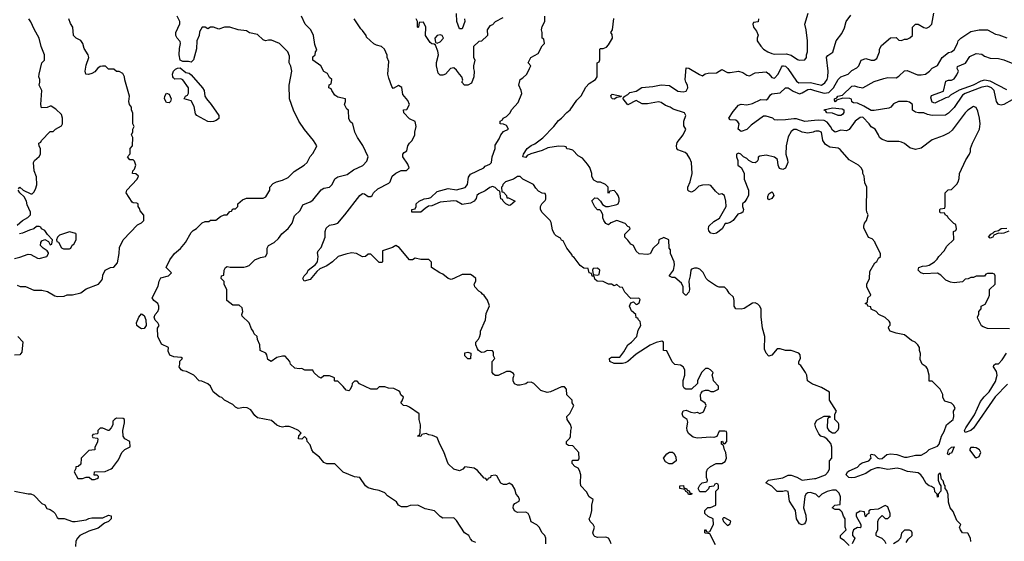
# Model space of a CAD drawing. Header units: inches. Extents: x 2348341 to 2479810, y 460419 to 613669.
# Tile 509 of 656: x 2404249 to 2411373, y 563868 to 567643. Entities that reach past the tile are written whole.
import ezdxf

# ---------------------------------------------------------------- set-up
doc = ezdxf.new("R2010")
doc.units = ezdxf.units.IN
doc.header["$MEASUREMENT"] = 0
doc.layers.add('C4506', color=7, linetype='Continuous')
doc.layers.add('C4516', color=7, linetype='Continuous')

msp = doc.modelspace()

# ---------------------------------------------------------------- linework, layer by layer
at = {"layer": 'C4506', "color": 2}
for points, elevation in [([(2407550, 563858), (2407526, 563870), (2407510, 563886), (2407498, 563910), (2407468, 563930), (2407410, 564018), (2407390, 564038), (2407310, 564035.3), (2407290, 564048), (2407248.9, 564088.9), (2407183.2, 564103.2), (2407130, 564128.7), (2407072.7, 564127.3), (2407050, 564118), (2407010, 564118), (2406988.9, 564128.9), (2406974.6, 564154.6), (2406910, 564198), (2406890, 564218), (2406850, 564235.3), (2406810, 564242), (2406770, 564255.3), (2406750, 564268.7), (2406710, 564328.7), (2406670, 564334), (2406589.1, 564369.1), (2406530, 564428), (2406471.6, 564428.4), (2406450, 564438), (2406417.2, 564477.2), (2406375.3, 564510), (2406362, 564530), (2406350, 564566), (2406328, 564590), (2406326, 564610), (2406310, 564626), (2406290, 564606), (2406266, 564610), (2406268.4, 564631.6), (2406286, 564650), (2406266, 564670), (2406226, 564690), (2406198, 564698), (2406170, 564699), (2406150, 564694), (2406130, 564699), (2406110, 564709), (2406070, 564742), (2405970, 564762), (2405950, 564778), (2405920.4, 564820.4), (2405894.6, 564834.6), (2405870, 564835.3), (2405830, 564828), (2405810, 564838), (2405790, 564858), (2405730, 564888.7), (2405710, 564908), (2405694.6, 564914.6), (2405648.9, 564948.9), (2405628, 564990), (2405610, 565008), (2405567.3, 565027.3), (2405546, 565030), (2405508, 565070), (2405456.5, 565096.5), (2405430, 565102), (2405418, 565110), (2405402, 565130), (2405408, 565150), (2405408, 565172), (2405426, 565190), (2405418, 565198), (2405363.1, 565203.1), (2405335.3, 565215.3), (2405323.1, 565243.1), (2405326, 565270), (2405275.3, 565295.3), (2405248, 565350), (2405246, 565410), (2405258, 565430), (2405248, 565450), (2405229.1, 565469.1), (2405222, 565490), (2405228.7, 565510), (2405248.7, 565530), (2405255.3, 565550), (2405255.3, 565570), (2405248.4, 565588.4), (2405218, 565610), (2405208, 565630), (2405250, 565714), (2405258, 565750), (2405270, 565774), (2405326, 565790), (2405348, 565810), (2405308, 565850), (2405334.6, 565905.4), (2405369.3, 565950.7), (2405412.9, 565987.1), (2405448, 566030), (2405490, 566102), (2405503.1, 566116.9), (2405528.4, 566131.6), (2405570, 566172), (2405590, 566182), (2405616.4, 566183.6), (2405630, 566192), (2405667.3, 566192.7), (2405700.4, 566219.6), (2405728.4, 566231.6), (2405750, 566232), (2405770, 566254), (2405782, 566258), (2405790, 566274), (2405810, 566274), (2405826, 566290), (2405826, 566310), (2405860.4, 566339.6), (2405890, 566352), (2406010, 566352), (2406030, 566362), (2406058, 566410), (2406058, 566430), (2406083.1, 566456.9), (2406106, 566470), (2406150, 566482), (2406190, 566502), (2406234.6, 566545.4), (2406308, 566590), (2406328, 566610), (2406350, 566654), (2406370, 566674), (2406396.4, 566723.6), (2406398, 566730), (2406375.3, 566770), (2406310, 566848.7), (2406269.2, 566910), (2406230, 566988), (2406201.2, 567070), (2406199, 567170), (2406217.2, 567270), (2406210, 567306), (2406199, 567330), (2406200.4, 567380.4), (2406188, 567410), (2406128, 567470), (2406070, 567494), (2406050, 567495.3), (2406026, 567490), (2406010, 567498), (2405970, 567535.3), (2405912, 567548), (2405890, 567562), (2405830, 567568.7), (2405768.9, 567588.9), (2405730, 567588.7), (2405690, 567574), (2405650, 567588), (2405630, 567588), (2405610, 567578), (2405590, 567588), (2405570, 567588.7), (2405550, 567555.3), (2405546.4, 567530), (2405531.3, 567491.3), (2405528.3, 567431.7), (2405507.3, 567352.7), (2405490, 567335.3), (2405470, 567341.2), (2405430, 567339.5), (2405410, 567349.3), (2405403, 567390), (2405404.1, 567435.9), (2405412.3, 567470), (2405410, 567486), (2405388.7, 567510), (2405378, 567530), (2405378, 567550), (2405407.3, 567612.7), (2405408, 567630), (2405388, 567670)], 110), ([(2408055.3, 563850), (2408055.3, 563890), (2408048.9, 563908.9), (2408028, 563930), (2408008, 563970), (2407990, 563988), (2407949, 564009), (2407938, 564050), (2407928.4, 564068.4), (2407910, 564078), (2407850, 564075.3), (2407829.1, 564089.1), (2407819, 564110), (2407822, 564130), (2407830, 564142), (2407862, 564158), (2407866, 564170), (2407858, 564190), (2407842, 564210), (2407830, 564246), (2407814.6, 564274.6), (2407790, 564288), (2407770, 564278), (2407750, 564278), (2407729.1, 564289.1), (2407702, 564342), (2407690, 564346), (2407658, 564342), (2407654, 564330), (2407638, 564322), (2407630, 564308), (2407622, 564322), (2407610, 564326), (2407560.4, 564380.4), (2407536.4, 564396.4), (2407470, 564406), (2407454, 564390), (2407430, 564378), (2407389.4, 564389.4), (2407349.3, 564429.3), (2407316.5, 564516.5), (2407288.7, 564570), (2407270, 564618), (2407234.6, 564634.6), (2407210, 564638), (2407190, 564648), (2407158, 564642), (2407150, 564626), (2407126, 564630), (2407142, 564638), (2407147.3, 564652.7), (2407148.7, 564710), (2407138, 564750), (2407138, 564790), (2407070, 564838), (2407050, 564848), (2407026, 564850), (2407006, 564870), (2407016.4, 564883.6), (2407026, 564910), (2407007.3, 564927.3), (2406998, 564950), (2406990, 564958), (2406954.6, 564974.6), (2406916.4, 564976.4), (2406890, 564986), (2406850, 564986), (2406831.6, 564968.4), (2406790, 564968), (2406708.4, 565008.4), (2406690, 565026), (2406670, 565026), (2406654, 565010), (2406652, 564990), (2406636.9, 564963.1), (2406630, 564958), (2406610, 564962), (2406590, 564988), (2406550, 565026), (2406530, 565026), (2406526, 565030), (2406526, 565050), (2406510, 565058), (2406490, 565066), (2406450, 565066), (2406430, 565048), (2406410, 565058), (2406378, 565090), (2406370, 565106), (2406312.7, 565107.3), (2406290, 565118), (2406270, 565115.3), (2406240.4, 565120.4), (2406209, 565149), (2406202, 565170), (2406170, 565208), (2406150, 565208.7), (2406110, 565198), (2406068.4, 565168.4), (2406044, 565184), (2406036.4, 565216.4), (2406028.4, 565228.4), (2405988, 565250), (2405986, 565290), (2405968.4, 565328.4), (2405966, 565350), (2405946, 565370), (2405938, 565390), (2405924.7, 565404.7), (2405908, 565450), (2405858, 565498), (2405855.3, 565510), (2405862, 565530), (2405858, 565558), (2405836, 565576), (2405790, 565578), (2405748, 565610), (2405747.3, 565687.3), (2405728.4, 565728.4), (2405727.3, 565747.3), (2405706, 565770), (2405708, 565790), (2405726, 565794), (2405728.9, 565831.1), (2405738, 565850), (2405750, 565858), (2405771.1, 565851.1), (2405870, 565851.3), (2405890, 565856), (2405910, 565864.7), (2405950, 565904.7), (2405990, 565922), (2406026, 565930), (2406038, 565950), (2406038, 565990), (2406048.7, 566010), (2406089.1, 566030.9), (2406120.2, 566059.8), (2406145.6, 566094.4), (2406190, 566131.3), (2406219, 566170), (2406237.2, 566222.8), (2406278, 566262), (2406296.4, 566303.6), (2406350, 566324.7), (2406370, 566338), (2406430, 566411), (2406450, 566422.8), (2406490, 566431.3), (2406509.3, 566450.7), (2406530, 566491), (2406550, 566506), (2406617.6, 566522.4), (2406663.3, 566556.7), (2406731.8, 566588.2), (2406760.2, 566619.8), (2406769.2, 566650), (2406732, 566732), (2406693.2, 566790), (2406674, 566830), (2406658, 566890), (2406643.1, 566903.1), (2406630, 566926), (2406628, 566988), (2406616.4, 566996.4), (2406598, 567030), (2406606, 567050), (2406606, 567070), (2406550, 567082), (2406530, 567098), (2406506, 567130), (2406502, 567142), (2406486, 567150), (2406487.3, 567172.7), (2406502, 567178), (2406506, 567210), (2406490, 567226), (2406474.6, 567254.6), (2406448.9, 567268.9), (2406428, 567310), (2406369.3, 567349.3), (2406370, 567374), (2406386, 567390), (2406388, 567410), (2406398, 567422), (2406384.7, 567464.7), (2406375.3, 567530), (2406355.3, 567570), (2406314, 567610), (2406288.4, 567668.4)], 106), ([(2409283.1, 563843.1), (2409242, 563922), (2409210, 563926), (2409206, 563930), (2409206, 563950), (2409210, 563952), (2409218, 563938), (2409230, 563934), (2409242, 563938), (2409268, 563990), (2409266, 564030), (2409230, 564048), (2409206, 564070), (2409206, 564090), (2409228.4, 564111.6), (2409247.3, 564112.7), (2409286, 564130), (2409286, 564230), (2409306, 564250), (2409306, 564270), (2409302, 564282), (2409290, 564286), (2409278, 564282), (2409270, 564266), (2409238, 564262), (2409232.7, 564247.3), (2409210, 564226), (2409170, 564226), (2409158, 564250), (2409170, 564274), (2409186, 564290), (2409222, 564298), (2409226, 564310), (2409218, 564330), (2409218, 564370), (2409226, 564390), (2409246, 564410), (2409288.4, 564431.6), (2409330, 564432), (2409353.6, 564446.4), (2409362, 564470), (2409359, 564510), (2409348, 564530), (2409342, 564562), (2409326, 564570), (2409326, 564590), (2409332.7, 564592.7), (2409338, 564578), (2409350, 564574), (2409366, 564590), (2409366, 564650), (2409362, 564662), (2409350, 564666), (2409310, 564666), (2409292.7, 564627.3), (2409270, 564618), (2409250, 564622), (2409150, 564615.3), (2409120.4, 564620.4), (2409088.9, 564648.9), (2409078, 564670), (2409075.3, 564690), (2409082, 564730), (2409078, 564750), (2409048.9, 564768.9), (2409042, 564790), (2409048.9, 564811.1), (2409070, 564818), (2409103.6, 564803.6), (2409130, 564798), (2409150, 564802), (2409170, 564794), (2409195.3, 564804.7), (2409215.3, 564850), (2409208.4, 564868.4), (2409178, 564890), (2409175.3, 564930), (2409180.2, 564939.8), (2409190, 564954), (2409210, 564962), (2409230, 564962), (2409250, 564952), (2409270, 564952), (2409306, 564970), (2409306, 564990), (2409268, 565030), (2409267.3, 565047.3), (2409258, 565070), (2409266, 565090), (2409246, 565110), (2409230, 565118), (2409210, 565118), (2409182, 565090), (2409154, 565030), (2409154, 565010), (2409110, 564968), (2409068.4, 564968.4), (2409056.4, 564976.4), (2409048, 564990), (2409048.9, 565031.1), (2409062, 565070), (2409062, 565110), (2409048, 565130), (2409030, 565142), (2408990, 565148), (2408970, 565168), (2408930, 565246), (2408908, 565250), (2408906, 565310), (2408895.3, 565315.3), (2408852.7, 565307.3), (2408810, 565288), (2408710, 565221.2), (2408650, 565169), (2408630, 565159), (2408610, 565154), (2408550, 565154), (2408518, 565170), (2408515.3, 565190), (2408530, 565201), (2408590, 565201), (2408620.1, 565239.9), (2408649.3, 565290.7), (2408675.3, 565310), (2408713.2, 565350), (2408724, 565396), (2408742, 565430), (2408738, 565458), (2408726, 565470), (2408722, 565482), (2408710, 565486), (2408706, 565510), (2408676.4, 565536.4), (2408662, 565570), (2408670, 565594), (2408690, 565602), (2408710, 565582), (2408716.4, 565583.6), (2408730, 565594), (2408738, 565618), (2408727.3, 565627.3), (2408670, 565626), (2408626, 565670), (2408610, 565706), (2408590, 565708), (2408570, 565726), (2408550, 565718), (2408530, 565728), (2408510, 565728), (2408470, 565748), (2408426, 565750), (2408410, 565766), (2408406, 565786), (2408390, 565788), (2408386, 565806), (2408368, 565810), (2408362, 565842), (2408330, 565846), (2408303.1, 565863.1), (2408261.2, 565921.2), (2408249, 565930), (2408244, 565944), (2408208, 565990), (2408182, 566042), (2408168, 566048), (2408162, 566062), (2408130, 566078), (2408118, 566090), (2408103.1, 566123.1), (2408094.6, 566174.6), (2408088, 566190), (2408028.4, 566248.4), (2408018, 566270), (2408018, 566290), (2408026, 566310), (2408050, 566334), (2408054.6, 566345.4), (2408055.3, 566370), (2408050, 566386), (2408028.4, 566388.4), (2408003.1, 566403.1), (2407983.1, 566423.1), (2407966, 566450), (2407890, 566488), (2407870, 566508), (2407850, 566508), (2407822, 566490), (2407764.7, 566470), (2407744.7, 566450), (2407742, 566438), (2407734, 566430), (2407738, 566398), (2407750, 566394), (2407771.1, 566371.1), (2407774, 566354), (2407786, 566354), (2407834, 566330), (2407799.6, 566300.4), (2407790, 566298), (2407766, 566310), (2407746, 566330), (2407742, 566342), (2407730, 566346), (2407722, 566402), (2407710, 566406), (2407690, 566428), (2407670, 566435.3), (2407650, 566428.7), (2407615.5, 566404.5), (2407570, 566382.7), (2407557.3, 566370), (2407550.6, 566349.4), (2407536, 566330), (2407510, 566315.1), (2407450, 566306), (2407410, 566329), (2407390, 566333.2), (2407290, 566322.7), (2407230, 566296), (2407207.5, 566292.5), (2407182.5, 566277.5), (2407150, 566249.2), (2407086, 566250), (2407086, 566270), (2407110, 566274), (2407118, 566290), (2407118, 566310), (2407138, 566330), (2407174, 566346), (2407210, 566350.6), (2407223.3, 566356.7), (2407270, 566399.1), (2407350, 566421), (2407410, 566410.8), (2407471.7, 566428.3), (2407489, 566450), (2407496.5, 566503.5), (2407510, 566524.7), (2407608, 566570), (2407616.4, 566583.6), (2407650, 566598), (2407662, 566610), (2407668, 566650), (2407688.7, 566710), (2407690, 566734), (2407718, 566782), (2407729.3, 566810.7), (2407750, 566834), (2407786, 566850), (2407770, 566878), (2407750, 566888), (2407726, 566890), (2407726, 566910), (2407742, 566918), (2407746, 566930), (2407770, 566942), (2407798, 566970), (2407806, 566990), (2407856.4, 567043.6), (2407882, 567110), (2407878, 567130), (2407859, 567170), (2407869, 567210), (2407890, 567222), (2407918, 567250), (2407938, 567290), (2407946, 567310), (2407928, 567330), (2407948, 567370), (2408000.4, 567399.6), (2408030, 567454), (2408046, 567470), (2408042, 567502), (2408028, 567510), (2408028.7, 567550), (2408024, 567570), (2408030, 567594), (2408048, 567630), (2408048, 567670)], 98), ([(2407743.6, 567656.4), (2407690, 567628), (2407670, 567606), (2407650, 567598), (2407632, 567570), (2407634, 567530), (2407591.1, 567488.9), (2407570, 567486), (2407532, 567450), (2407532.7, 567372.7), (2407542, 567350), (2407531.6, 567308.4), (2407531.3, 567290), (2407538, 567270), (2407534.8, 567230), (2407516.9, 567183.1), (2407491.1, 567168.9), (2407466, 567170), (2407448, 567190), (2407455.3, 567204.7), (2407448, 567230), (2407430, 567248), (2407410, 567279), (2407390, 567294), (2407364.7, 567290), (2407330.7, 567249.3), (2407310, 567241.2), (2407290, 567241.2), (2407276.5, 567256.5), (2407265.2, 567310), (2407265.6, 567334.4), (2407278, 567390), (2407274.6, 567414.6), (2407258, 567458), (2407247.3, 567467.3), (2407230, 567468), (2407218, 567478), (2407186, 567530), (2407188, 567590), (2407170, 567626), (2407138, 567622), (2407134, 567590), (2407130, 567586), (2407126, 567590), (2407126, 567630), (2407118, 567650)], 98), ([(2407467.3, 567650), (2407470.4, 567630), (2407450, 567578), (2407430, 567578), (2407412.3, 567630), (2407408, 567688)], 94), ([(2409594, 567650), (2409592.7, 567627.3), (2409558, 567622), (2409554, 567610), (2409558, 567590), (2409579.8, 567559.8), (2409590.9, 567530.9), (2409584.7, 567510), (2409584.7, 567490), (2409610, 567452), (2409630.9, 567430.9), (2409662, 567410), (2409690, 567398.8), (2409710, 567394.8), (2409795.5, 567395.5), (2409830, 567386.8), (2409875.3, 567355.3), (2409890, 567351), (2409930, 567352), (2409942, 567370), (2409942, 567390), (2409948.9, 567411.1), (2409949, 567490), (2409939, 567570), (2409929.2, 567610), (2409953.2, 567690)], 94), ([(2404230, 565722), (2404252.7, 565712.7), (2404291.1, 565711.1), (2404350, 565684.7), (2404410, 565684.7), (2404450, 565676), (2404503.5, 565643.5), (2404518.8, 565638.8), (2404570, 565642.8), (2404591, 565651), (2404630, 565651.3), (2404690, 565666), (2404730, 565696), (2404818, 565730), (2404843.1, 565756.9), (2404848.7, 565770), (2404850, 565794), (2404868, 565830), (2404906, 565850), (2404930, 565852), (2404957.2, 565882.8), (2404969.1, 565950.9), (2404970, 565994), (2404998, 566050), (2405101.2, 566158.8), (2405130, 566172), (2405148, 566190), (2405147.3, 566227.3), (2405120.4, 566260.4), (2405116.4, 566276.4), (2405106, 566290), (2405106, 566310), (2405096.4, 566316.4), (2405070, 566318), (2405063.1, 566323.1), (2405019, 566390), (2405024, 566410), (2405099, 566490), (2405108, 566510), (2405090, 566528), (2405066, 566530), (2405068, 566550), (2405079.3, 566560.7), (2405089, 566590), (2405079.3, 566619.3), (2405070, 566628.7), (2405046, 566630), (2405028, 566650), (2405047.3, 566672.7), (2405048.4, 566711.6), (2405066, 566730), (2405068, 566790), (2405058, 566810), (2405067.3, 566832.7), (2405068.4, 566851.6), (2405078, 566870), (2405068, 566890), (2405067.3, 566967.3), (2405058, 566990), (2405058, 567010), (2405042, 567030), (2405038, 567050), (2405042, 567090), (2405008.9, 567208.9), (2405008, 567230), (2404994.6, 567254.6), (2404967.3, 567267.3), (2404948.4, 567268.4), (2404930, 567286), (2404890, 567286), (2404870, 567306), (2404848, 567308), (2404830, 567304), (2404811.3, 567290), (2404793, 567267), (2404770, 567252.7), (2404746.8, 567246.8), (2404726, 567250), (2404721.2, 567270), (2404730, 567314), (2404748.7, 567370), (2404745.2, 567390), (2404714.5, 567434.5), (2404706, 567470), (2404692.1, 567492.1), (2404658, 567510), (2404638, 567530), (2404633.6, 567590), (2404615.1, 567615.1), (2404605.2, 567650)], 114), ([(2404240.4, 566419.6), (2404250, 566432), (2404274, 566410), (2404330, 566382), (2404338, 566382), (2404350, 566394), (2404363.1, 566416.9), (2404372.9, 566447.1), (2404370, 566506), (2404353.2, 566550), (2404348, 566610), (2404356.4, 566623.6), (2404390, 566654), (2404398, 566670), (2404398, 566710), (2404388.4, 566728.4), (2404386, 566750), (2404402, 566758), (2404406, 566770), (2404470, 566834), (2404490, 566834), (2404508.4, 566851.6), (2404550, 566874), (2404558, 566890), (2404558, 566930), (2404550, 566958), (2404510, 566995.3), (2404476.4, 567016.4), (2404470, 567018), (2404448.4, 567008.4), (2404406, 567006), (2404402, 567030), (2404408, 567130), (2404388.7, 567170), (2404395.3, 567190), (2404395.3, 567210), (2404388, 567230), (2404388.4, 567248.4), (2404409, 567331), (2404428, 567350), (2404428.7, 567390), (2404404, 567450), (2404389.1, 567509.1), (2404353.6, 567573.6), (2404330, 567628), (2404315.3, 567650)], 118), ([(2408528, 563850), (2408522, 563870), (2408508, 563890), (2408490, 563899), (2408430, 563895.3), (2408410, 563902), (2408402, 563910), (2408395.3, 563930), (2408408.7, 563970), (2408398, 563990), (2408375.3, 564010), (2408369, 564030), (2408379, 564050), (2408389, 564090), (2408388.7, 564130), (2408398, 564170), (2408368.9, 564188.9), (2408350, 564226), (2408309.5, 564269.5), (2408305.2, 564290), (2408309.1, 564349.1), (2408300.2, 564380.2), (2408290, 564398), (2408266, 564410), (2408246, 564430), (2408246, 564450), (2408250, 564454), (2408290, 564454), (2408296.4, 564463.6), (2408295.3, 564510), (2408250, 564558), (2408220.4, 564560.4), (2408206, 564570), (2408206, 564590), (2408230, 564614), (2408234.6, 564625.4), (2408235.3, 564670), (2408242, 564690), (2408233.6, 564713.6), (2408208.7, 564750), (2408208, 564770), (2408230, 564794), (2408258, 564850), (2408246, 564870), (2408246, 564890), (2408208.4, 564928.4), (2408206, 564970), (2408190, 564986), (2408170, 564986), (2408090, 564949), (2408064.7, 564944.7), (2408020.2, 564960.2), (2407968, 565010), (2407950, 565019), (2407922.8, 565017.2), (2407910, 565008.7), (2407870, 564998), (2407850, 564998), (2407828.7, 565008.7), (2407818, 565030), (2407818, 565050), (2407826, 565070), (2407822, 565082), (2407796.4, 565096.4), (2407770, 565098), (2407710, 565068), (2407688.4, 565068.4), (2407676.4, 565076.4), (2407668, 565090), (2407668, 565170), (2407686, 565190), (2407678, 565210), (2407676.4, 565236.4), (2407670, 565246), (2407630, 565248), (2407610, 565238), (2407590, 565235.3), (2407568.9, 565248.9), (2407560.2, 565260.2), (2407549.1, 565289.1), (2407548.7, 565310), (2407568, 565330), (2407574.6, 565345.4), (2407582, 565370), (2407582, 565390), (2407619, 565470), (2407623.1, 565516.9), (2407648, 565572), (2407632.9, 565612.9), (2407610, 565648), (2407596.4, 565656.4), (2407588.4, 565668.4), (2407570, 565678), (2407542, 565710), (2407538, 565730), (2407548, 565750), (2407548, 565770), (2407530, 565788), (2407510, 565798), (2407450, 565798), (2407390, 565769), (2407370, 565764), (2407349.3, 565769.3), (2407310, 565802), (2407288, 565810), (2407228.9, 565848.9), (2407227.3, 565887.3), (2407208, 565908), (2407150, 565908.7), (2407110, 565918), (2407090, 565906), (2407070, 565906), (2406994.6, 565994.6), (2406970, 566008), (2406946.4, 565993.6), (2406874, 565970), (2406874, 565890), (2406870, 565886), (2406850, 565886), (2406790, 565946), (2406770, 565946), (2406751.6, 565928.4), (2406730, 565928), (2406686, 565950), (2406650, 565955.3), (2406607.3, 565947.3), (2406554, 565930), (2406512, 565890), (2406470, 565862), (2406420.7, 565839.3), (2406398.8, 565821.2), (2406350, 565762), (2406308, 565750), (2406298, 565770), (2406308, 565790), (2406328.9, 565811.1), (2406335.3, 565830), (2406390, 565871.3), (2406404, 565890), (2406409, 565930), (2406404, 565956), (2406408, 565970), (2406430, 565994), (2406459, 566070), (2406459, 566110), (2406465.6, 566134.4), (2406490, 566156), (2406530, 566162.8), (2406550, 566171.3), (2406602, 566230), (2406710, 566371), (2406730, 566384.7), (2406743.6, 566383.6), (2406770, 566364.7), (2406790, 566364.7), (2406798, 566370), (2406808.9, 566391.1), (2406840.2, 566419.8), (2406920.2, 566459.8), (2406928.7, 566470), (2406944, 566510), (2406970, 566531.3), (2407008.4, 566551.6), (2407047.3, 566552.7), (2407066, 566570), (2407058, 566598), (2407022, 566650), (2407022, 566670), (2407030, 566682), (2407050, 566694), (2407058, 566730), (2407068, 566750), (2407088, 566770), (2407108, 566810), (2407108, 566830), (2407118, 566870), (2407110, 566906), (2407070, 566926), (2407028, 566970), (2407026, 566990), (2407050, 566994), (2407068, 567030), (2407058, 567058), (2407022, 567102), (2407013.6, 567153.6), (2406990, 567168), (2406950, 567146), (2406940.4, 567160.4), (2406919, 567219), (2406913.2, 567250), (2406920.4, 567340.4), (2406908, 567370), (2406907.3, 567387.3), (2406888.9, 567428.9), (2406866, 567450), (2406830, 567458), (2406810, 567468), (2406758, 567518), (2406755.3, 567530), (2406730, 567566), (2406716.4, 567576.4), (2406668.7, 567650)], 102), ([(2410000, 565000.4), (2409985.6, 565005.6), (2409949.1, 565029.1), (2409944, 565070), (2409935.3, 565090), (2409900.4, 565140.4), (2409886, 565150), (2409886, 565170), (2409898, 565190), (2409896.4, 565216.4), (2409886, 565230), (2409830, 565248.7), (2409790, 565248.7), (2409750, 565262), (2409730, 565262), (2409690, 565215.3), (2409670, 565208.7), (2409649.4, 565229.4), (2409638, 565258), (2409641.2, 565350), (2409623.7, 565410), (2409612.9, 565492.9), (2409612.5, 565547.5), (2409604.5, 565570), (2409590, 565584.5), (2409570, 565594), (2409550, 565592.3), (2409490, 565554), (2409469.1, 565549.1), (2409429.5, 565549.5), (2409419, 565570), (2409419, 565610), (2409414, 565634), (2409383.1, 565663.1), (2409368.4, 565688.4), (2409347.3, 565707.3), (2409310, 565708), (2409290, 565715.3), (2409232.9, 565752.9), (2409215.3, 565770), (2409194.6, 565814.6), (2409170, 565838), (2409150, 565846), (2409130, 565846), (2409110, 565838), (2409104.7, 565830), (2409101, 565790), (2409091, 565750), (2409094.8, 565690), (2409090.8, 565670), (2409070, 565648.7), (2409066, 565650), (2409050, 565666), (2409049, 565710), (2409036.5, 565736.5), (2408990, 565778), (2408970, 565778), (2408950, 565786), (2408950, 565792), (2408979, 565830), (2408986, 565870), (2408984, 565890), (2408958, 565950), (2408956.4, 565976.4), (2408948, 565990), (2408946, 566050), (2408910, 566068), (2408874, 566050), (2408870, 566026), (2408831.6, 565988.4), (2408810, 565949), (2408790, 565944), (2408730, 565949), (2408710, 565968), (2408690, 566008), (2408670, 566018), (2408648.4, 566048.4), (2408626, 566070), (2408626, 566090), (2408666, 566130), (2408662, 566142), (2408650, 566146), (2408630, 566168), (2408570, 566188.7), (2408526.4, 566173.6), (2408510, 566158), (2408490, 566168), (2408475.3, 566190), (2408468, 566210), (2408468, 566230), (2408456.4, 566256.4), (2408447.3, 566267.3), (2408430, 566268), (2408410, 566288), (2408388.4, 566331.6), (2408410, 566354), (2408430, 566352), (2408452, 566330), (2408464.7, 566304.7), (2408490, 566292), (2408510, 566292), (2408570, 566304.7), (2408578, 566310), (2408586, 566330), (2408586, 566350), (2408578, 566370), (2408570, 566386), (2408550, 566406), (2408518, 566402), (2408510, 566386), (2408506, 566390), (2408506, 566430), (2408486, 566450), (2408450, 566468), (2408430, 566468), (2408402, 566482), (2408388, 566508), (2408388.7, 566530), (2408372.9, 566572.9), (2408358, 566598), (2408320.4, 566640.4), (2408290, 566658), (2408250, 566698), (2408227.3, 566707.3), (2408208.4, 566708.4), (2408202, 566722), (2408190, 566726), (2408148, 566728), (2408070, 566715.1), (2408030, 566697), (2407946.7, 566673.3), (2407920.3, 566659.7), (2407910, 566646), (2407889.2, 566650), (2407894, 566670), (2407919.5, 566710), (2407950, 566733), (2407975.9, 566744.1), (2408033, 566787), (2408112.3, 566870), (2408146.6, 566913.4), (2408169.3, 566930), (2408207.9, 566972.1), (2408232.7, 566990), (2408280.2, 567059.8), (2408310, 567092), (2408345.2, 567154.8), (2408370, 567182), (2408415.3, 567210), (2408428, 567230), (2408426, 567330), (2408442, 567338), (2408447.3, 567352.7), (2408446, 567430), (2408450, 567434), (2408470, 567434), (2408494.6, 567445.4), (2408510, 567462), (2408538, 567510), (2408536.4, 567536.4), (2408526, 567550), (2408538, 567570), (2408548.4, 567651.6)], 94), ([(2410000, 566833.1), (2409990, 566829), (2409950, 566822), (2409910, 566829), (2409870, 566849.2), (2409850, 566849.2), (2409830, 566833.2), (2409810, 566795.3), (2409794, 566730), (2409790.8, 566670), (2409804, 566630), (2409805.5, 566610), (2409790.4, 566569.6), (2409770, 566558), (2409745.6, 566565.6), (2409736.2, 566590), (2409732, 566632), (2409710, 566649), (2409650, 566662), (2409603.6, 566656.4), (2409592, 566648), (2409592, 566632), (2409583.6, 566616.4), (2409570, 566608), (2409551.3, 566608.7), (2409523.2, 566623.2), (2409510, 566638), (2409486, 566650), (2409466, 566670), (2409450, 566678), (2409434, 566670), (2409434, 566650), (2409443.6, 566623.6), (2409444.7, 566590), (2409471.3, 566570), (2409490.6, 566530.6), (2409490.8, 566490), (2409520.7, 566410), (2409522.8, 566390), (2409521, 566370), (2409510.9, 566349.1), (2409494.8, 566325.2), (2409478, 566310), (2409478, 566290), (2409484.7, 566270), (2409482, 566250), (2409470, 566242), (2409444.5, 566235.5), (2409410, 566188.7), (2409390, 566175.3), (2409368, 566168), (2409352, 566168), (2409332, 566130), (2409290, 566097.2), (2409270, 566093.2), (2409250, 566097.2), (2409235.5, 566115.5), (2409232.7, 566130), (2409236, 566150), (2409270, 566182.8), (2409312.7, 566207.3), (2409361.2, 566290), (2409359, 566330), (2409348, 566370), (2409330, 566382), (2409310, 566378), (2409282, 566402), (2409250, 566442), (2409230, 566449), (2409190, 566446), (2409162.4, 566437.6), (2409132.3, 566407.7), (2409110, 566396), (2409090, 566401.2), (2409082.7, 566410), (2409082.7, 566430), (2409099.3, 566470), (2409114, 566530), (2409108.7, 566610), (2409098, 566638), (2409078, 566670), (2409063.1, 566683.1), (2409010, 566702), (2409004, 566710), (2409002, 566730), (2409005.6, 566754.4), (2409048.7, 566810), (2409068, 566850), (2409054.6, 566874.6), (2409054, 566910), (2409069, 566950), (2409059, 566970), (2408976.2, 566996.2), (2408954, 567010), (2408921.6, 567021.6), (2408890, 567044), (2408870, 567049), (2408790, 567034.5), (2408753.2, 567033.2), (2408710, 567057.2), (2408650, 567027), (2408615.3, 567070), (2408618, 567082), (2408626, 567090), (2408650, 567102), (2408664, 567116), (2408710, 567126), (2408750, 567152), (2408830, 567159.1), (2408890, 567171), (2408950, 567166.8), (2409010, 567124.9), (2409050, 567120.7), (2409070, 567126), (2409084, 567150), (2409081.2, 567170), (2409069, 567190), (2409064, 567210), (2409070, 567294), (2409090, 567292), (2409166.4, 567246.4), (2409190, 567238), (2409209.2, 567250.8), (2409230, 567256), (2409290, 567258), (2409330, 567282), (2409370, 567262), (2409390, 567261), (2409450, 567271), (2409480.7, 567260.7), (2409510, 567241), (2409530, 567238), (2409570, 567258), (2409650, 567266), (2409670, 567252), (2409690, 567224.7), (2409710, 567221), (2409737.2, 567250), (2409760.2, 567299.8), (2409768.7, 567310), (2409774, 567310), (2409790, 567306.8), (2409806.8, 567290), (2409870, 567198.8), (2409886.4, 567186.4), (2409970, 567188.9), (2410000, 567182)], 90), ([(2410000, 566912.7), (2409930, 566905.4), (2409870, 566925.4), (2409850, 566926.9), (2409790, 566917.6), (2409730, 566915.3), (2409710, 566918), (2409698, 566930), (2409650, 566945.2), (2409630, 566944), (2409540.4, 566879.6), (2409510, 566849.3), (2409470, 566834), (2409446, 566850), (2409455.3, 566890), (2409444.5, 566904.5), (2409430, 566915.1), (2409390, 566919.3), (2409379.3, 566930), (2409410, 566978), (2409450, 567024.7), (2409470, 567031.3), (2409510, 567026), (2409550, 567036), (2409610, 567066), (2409650, 567064), (2409662, 567070), (2409680.1, 567099.9), (2409690, 567106.8), (2409750, 567113.4), (2409790, 567150.4), (2409810, 567150.4), (2409844.8, 567124.8), (2409890, 567107), (2409910, 567113.7), (2409950, 567138.3), (2409970, 567139.6), (2410000, 567130.8)], 86), ([(2404230, 566156), (2404269.2, 566190.8), (2404308.4, 566211.6), (2404326, 566230), (2404326, 566250), (2404303.1, 566303.1), (2404299, 566330), (2404280.2, 566360.2), (2404248.7, 566390), (2404238, 566410)], 118), ([(2404210, 565914.8), (2404250, 565924), (2404310, 565946), (2404330, 565944.7), (2404376.9, 565916.9), (2404390, 565916), (2404446, 565930), (2404458, 565950), (2404456.4, 565956.4), (2404448, 565970), (2404418, 565990), (2404398, 566010), (2404402, 566030), (2404410, 566042), (2404430, 566052), (2404458, 566038), (2404470, 566014), (2404482, 566018), (2404486, 566050), (2404448.7, 566088.7), (2404430, 566118), (2404406, 566130), (2404402, 566142), (2404390, 566146), (2404370, 566146), (2404351.3, 566128.7), (2404319.8, 566120.2), (2404270, 566097.2), (2404247.3, 566092.7)], 118), ([(2404234, 565350), (2404271.6, 565311.6), (2404263.6, 565236.4), (2404250, 565218), (2404210, 565215.3)], 110), ([(2410000, 564211.3), (2409970, 564221.2), (2409950, 564219.3), (2409936, 564210), (2409928.7, 564191.3), (2409920.5, 564110), (2409936.7, 564056.7), (2409938.5, 564021.5), (2409934.8, 564005.2), (2409926, 563994), (2409910, 563988), (2409890, 563995.3), (2409869.5, 564029.5), (2409862, 564090), (2409819.3, 564159.3), (2409810, 564228), (2409790, 564233.2), (2409770, 564228.7), (2409730, 564228.7), (2409690, 564268), (2409648, 564290), (2409666, 564310), (2409770, 564327.7), (2409810, 564346), (2409830, 564346), (2409871.6, 564331.6), (2409911.1, 564311.1), (2410000, 564321.3)], 94), ([(2404211.1, 564231.1), (2404310, 564211.3), (2404330, 564211.3), (2404350, 564202), (2404410, 564142), (2404430, 564132), (2404445.4, 564105.4), (2404470, 564098), (2404490, 564084.7), (2404504.7, 564070), (2404519.6, 564039.6), (2404530, 564032), (2404570, 564034), (2404630, 564011), (2404650, 564011), (2404730, 564024), (2404750, 564034), (2404770, 564037.3), (2404850, 564038), (2404890, 564058), (2404910, 564052), (2404910.7, 564029.3), (2404892, 564010), (2404862, 563998), (2404817.5, 563962.5), (2404750, 563940.9), (2404684.7, 563910), (2404666, 563890), (2404656, 563870), (2404651.3, 563830)], 110)]:
    msp.add_lwpolyline(points, dxfattribs=dict(at, elevation=elevation))
for points, elevation in [([(2407290, 567534), (2407270, 567528), (2407252, 567510), (2407258, 567478), (2407270, 567474), (2407290, 567482), (2407315.3, 567510), (2407306, 567530)], 98), ([(2405630, 566903.6), (2405610, 566907.6), (2405529.3, 566949.3), (2405520.7, 566960.7), (2405510, 567015.3), (2405490, 567055.3), (2405438, 567070), (2405448, 567090), (2405462, 567098), (2405469.2, 567110.8), (2405469.2, 567150), (2405430, 567208.7), (2405414.6, 567214.6), (2405370, 567213.2), (2405361.6, 567221.6), (2405356, 567230), (2405354.5, 567250), (2405362, 567270), (2405375.3, 567284.7), (2405390, 567293.4), (2405410, 567294.8), (2405450, 567262), (2405475.3, 567255.3), (2405490, 567244.7), (2405571.3, 567150), (2405582.8, 567130), (2405588, 567090), (2405599.1, 567070), (2405634, 567030), (2405690.5, 566950), (2405690, 566929.2), (2405670, 566914.5), (2405650, 566907.6)], 110), ([(2405330, 567041.2), (2405310, 567044), (2405296, 567070), (2405299.3, 567090), (2405310, 567110.8), (2405330, 567104.7), (2405344, 567070), (2405338.8, 567050)], 110), ([(2408550, 567067.3), (2408538, 567070), (2408530, 567078), (2408526.3, 567093.7), (2408535.3, 567104.7), (2408602, 567090), (2408596, 567084), (2408570, 567079)], 90), ([(2409670, 566339), (2409662.7, 566350), (2409662.5, 566362.5), (2409670, 566382.8), (2409690, 566396.3), (2409698.8, 566390), (2409704.9, 566370), (2409690, 566349.3)], 90), ([(2404610, 566108.7), (2404536.9, 566083.1), (2404522, 566070), (2404514, 566050), (2404518, 566038), (2404530, 566034), (2404551.6, 565991.6), (2404564.7, 565984.7), (2404610, 565984.7), (2404618, 565990), (2404628.9, 566011.1), (2404640.4, 566019.6), (2404658, 566050), (2404658, 566090), (2404654.6, 566094.6)], 118), ([(2408430, 565846), (2408398, 565842), (2408394, 565830), (2408398, 565798), (2408430, 565794), (2408442, 565798), (2408446, 565830)], 98), ([(2405130, 565405.2), (2405110, 565417.2), (2405097.2, 565430), (2405093.2, 565450), (2405109.5, 565490.5), (2405130, 565514), (2405150, 565502), (2405161, 565470), (2405164.7, 565430), (2405150, 565408.7)], 110), ([(2407490, 565188), (2407468.7, 565210), (2407470, 565232), (2407490, 565238), (2407512, 565230), (2407510, 565188)], 102), ([(2404950, 564758), (2404934, 564750), (2404923.6, 564736.4), (2404922, 564710), (2404911.6, 564688.4), (2404894, 564670), (2404888.7, 564668.7), (2404850, 564686), (2404830, 564686), (2404814, 564670), (2404814, 564650), (2404810, 564646), (2404778, 564642), (2404774, 564630), (2404778, 564618), (2404810, 564614), (2404814, 564610), (2404811.6, 564588.4), (2404792.7, 564547.3), (2404792, 564530), (2404750, 564526), (2404694, 564470), (2404690, 564426), (2404671.6, 564408.4), (2404654, 564406), (2404654, 564394), (2404642, 564370), (2404670, 564322), (2404703.6, 564323.6), (2404730, 564332), (2404752, 564332), (2404770, 564314), (2404790, 564314), (2404810, 564322), (2404818, 564330), (2404818, 564338), (2404810, 564346), (2404787.3, 564347.3), (2404788.9, 564371.1), (2404867.3, 564372.7), (2404910, 564392), (2404920.4, 564399.6), (2404963.1, 564456.9), (2404988.7, 564511.3), (2405010, 564532), (2405047.3, 564552.7), (2405046, 564590), (2405008.9, 564608.9), (2404998, 564630), (2404995.3, 564670), (2405006, 564726), (2405006, 564750), (2404996.4, 564756.4)], 114), ([(2408970, 564428), (2408948.4, 564428.4), (2408922, 564442), (2408908, 564470), (2408930, 564502), (2408950, 564512), (2408972, 564512), (2408983.6, 564503.6), (2408996.9, 564476.9), (2408998, 564450)], 98), ([(2409110, 564206), (2409087.3, 564207.3), (2409082, 564222), (2409068, 564228), (2409062, 564242), (2409026, 564250), (2409026, 564270), (2409050.9, 564270.9), (2409054, 564254), (2409074, 564250), (2409078, 564238), (2409092, 564232), (2409098, 564218), (2409112.7, 564212.7)], 98), ([(2409350, 564038), (2409342, 564038), (2409334, 564030), (2409342, 564010), (2409370, 563982), (2409390, 563994), (2409393.2, 564013.2)], 98)]:
    msp.add_lwpolyline(points, close=True, dxfattribs=dict(at, elevation=elevation))
at = {"layer": 'C4516', "color": 2}
for points, elevation in [([(2410000, 567130.8), (2410070, 567110.3), (2410102.7, 567117.3), (2410138, 567150), (2410169.5, 567210), (2410189.7, 567230.3), (2410242, 567250), (2410270, 567276), (2410305.6, 567294.4), (2410319, 567310), (2410338, 567350), (2410370, 567362.8), (2410410, 567351.3), (2410430, 567351.3), (2410450, 567362), (2410468.7, 567410), (2410469, 567430), (2410483.2, 567456.8), (2410550, 567511), (2410590, 567514), (2410610, 567494), (2410630, 567492), (2410650, 567502), (2410670, 567502), (2410690, 567512), (2410708, 567530), (2410708.7, 567590), (2410729.2, 567610.8), (2410750, 567610.8), (2410790, 567586.8), (2410810, 567582.8), (2410829.3, 567590.7), (2410849.1, 567610.9), (2410864, 567690)], 86), ([(2410000, 567182), (2410050, 567170.4), (2410074.8, 567185.2), (2410091.3, 567210), (2410096.9, 567230), (2410098.4, 567270), (2410087.2, 567372.8), (2410096, 567384), (2410132.7, 567407.3), (2410155.3, 567490), (2410196.4, 567543.6), (2410216.4, 567583.6), (2410228.7, 567630), (2410263.2, 567676.8)], 90), ([(2411430, 567062.7), (2411370, 567029), (2411350, 567024), (2411330, 567028.7), (2411315.3, 567050), (2411298.4, 567130), (2411280.7, 567150), (2411250, 567161.7), (2411210, 567154.2), (2411090.5, 567110), (2411070, 567096.4), (2411010, 567006.6), (2410970, 566966), (2410947.1, 566952.9), (2410850, 566949), (2410816, 566956), (2410790, 566968.7), (2410751.1, 566968.9), (2410730, 566974), (2410709.3, 566989.3), (2410709, 567030), (2410687, 567047), (2410670, 567051.6), (2410608, 567052), (2410570, 567034), (2410550.7, 567009.3), (2410536.3, 567003.7), (2410430, 566985.1), (2410410, 566987), (2410357.5, 567017.5), (2410310, 567038), (2410280.4, 567040.4), (2410268.7, 567048.7), (2410268, 567068), (2410254, 567074), (2410204.7, 567075.3), (2410158, 567062), (2410150, 567048.7), (2410146, 567050), (2410144, 567064), (2410145.2, 567070), (2410162, 567078), (2410169, 567090), (2410202, 567098), (2410270, 567162), (2410290, 567164.9), (2410310, 567156.3), (2410350, 567150.6), (2410430, 567194.8), (2410501.6, 567218.4), (2410530, 567224.4), (2410590, 567223), (2410610, 567233.4), (2410650, 567274), (2410670, 567275.5), (2410744.9, 567244.9), (2410770, 567243.1), (2410802.7, 567250), (2410832.7, 567270), (2410850, 567291.3), (2410889.1, 567310.9), (2410922, 567370), (2410970, 567404.7), (2410990, 567411), (2411010, 567424.7), (2411035.3, 567470), (2411038, 567490), (2411058, 567510), (2411130, 567558), (2411190, 567571), (2411250.9, 567570.9), (2411310, 567538.8), (2411334, 567534), (2411390, 567511.3)], 82), ([(2411390, 567135.4), (2411270, 567198), (2411230, 567205.1), (2411201.8, 567198.2), (2411146.8, 567170), (2411046.3, 567133.7), (2410983.5, 567096.5), (2410970, 567082), (2410950, 567078), (2410870, 567039.5), (2410850, 567045.2), (2410841.5, 567078.5), (2410846, 567094), (2410933.2, 567126.8), (2410950, 567198), (2410970, 567206), (2410990, 567206), (2411010, 567216), (2411030, 567244.7), (2411041.6, 567270), (2411032.7, 567290), (2411034.6, 567305.4), (2411091.9, 567328.1), (2411123.8, 567376.2), (2411170, 567399.3), (2411210, 567392.9), (2411230, 567380.4), (2411270, 567365.5), (2411330, 567362.6), (2411370, 567351.7), (2411470, 567311.8)], 78), ([(2411410, 565406), (2411250, 565408), (2411220.4, 565420.4), (2411208.4, 565428.4), (2411180.4, 565480.4), (2411178, 565490), (2411187.3, 565512.7), (2411188.4, 565531.6), (2411206, 565550), (2411206, 565570), (2411234.6, 565585.4), (2411258, 565630), (2411266, 565650), (2411266, 565690), (2411306, 565730), (2411306, 565790), (2411302, 565802), (2411290, 565806), (2411250, 565806), (2411238, 565802), (2411230, 565786), (2411170, 565786), (2411150, 565778), (2411130, 565778), (2411111.6, 565768.4), (2411090, 565766), (2411070, 565746), (2411010, 565738), (2410983.1, 565743.1), (2410950, 565758), (2410914.6, 565794.6), (2410888.7, 565808.7), (2410790, 565802.9), (2410768, 565810), (2410749.2, 565830), (2410755.3, 565850), (2410780.5, 565859.5), (2410810, 565860.7), (2410830, 565866.8), (2410868, 565890), (2410888, 565910), (2410898, 565930), (2410938, 565970), (2410956.4, 566003.6), (2411007.3, 566052.7), (2411006, 566110), (2411022, 566118), (2411026, 566130), (2411022, 566162), (2411007.3, 566167.3), (2410966, 566210), (2410962, 566222), (2410946, 566230), (2410942, 566242), (2410910, 566246), (2410906, 566250), (2410906, 566270), (2410910, 566274), (2410942, 566278), (2410946, 566290), (2410946, 566390), (2410967.3, 566412.7), (2410990, 566414), (2411030, 566454), (2411038, 566470), (2411047.3, 566492.7), (2411048, 566530), (2411095.3, 566630), (2411122, 566670), (2411128.7, 566690), (2411128.9, 566711.1), (2411142, 566750), (2411194, 566850), (2411197.2, 566890), (2411192.7, 566930), (2411182, 566982), (2411168.9, 567008.9), (2411150, 567015.3), (2411110, 566989), (2411090, 566969), (2410995.2, 566844.8), (2410974.6, 566825.4), (2410930, 566802.7), (2410850, 566772.7), (2410770, 566714), (2410730, 566704), (2410690, 566715.3), (2410650, 566748), (2410630, 566758), (2410610, 566762), (2410530, 566762), (2410490, 566775.3), (2410468.7, 566790), (2410462, 566810), (2410438, 566850), (2410410, 566868), (2410395.3, 566890), (2410350, 566937.2), (2410330, 566936), (2410294, 566910), (2410250, 566849), (2410230, 566839), (2410190, 566842.7), (2410150, 566829.3), (2410130, 566844), (2410115.6, 566870), (2410090, 566901.6), (2410070, 566912.6), (2410030, 566915.8), (2410000, 566912.7)], 86), ([(2411130, 563866), (2411128, 563890), (2411110, 563926), (2411070, 563928), (2411055.3, 563950), (2411048.7, 563970), (2411058, 563990), (2411030, 564018), (2411003.1, 564083.1), (2410982, 564110), (2410968, 564150), (2410967.3, 564207.3), (2410956.4, 564236.4), (2410946, 564250), (2410946, 564270), (2410938, 564278), (2410930, 564306), (2410918, 564318), (2410910, 564358), (2410902, 564358), (2410894, 564350), (2410894, 564310), (2410903.6, 564283.6), (2410914, 564270), (2410914, 564230), (2410894, 564210), (2410894, 564190), (2410890, 564188), (2410886, 564210), (2410870, 564226), (2410868, 564250), (2410845.2, 564265.2), (2410829.5, 564269.5), (2410806.8, 564286.8), (2410784, 564330), (2410769.4, 564349.4), (2410750, 564364), (2410672.1, 564372.1), (2410628.7, 564390), (2410596.4, 564396.4), (2410530, 564387.1), (2410470, 564400.5), (2410450, 564399.7), (2410410, 564385.6), (2410370, 564359.7), (2410290.4, 564329.6), (2410270, 564326.6), (2410249, 564330), (2410227.8, 564347.8), (2410238.7, 564370), (2410250, 564378.9), (2410310, 564404.9), (2410330, 564426.7), (2410345.2, 564434.8), (2410392.7, 564450), (2410409.2, 564470), (2410404, 564490), (2410410, 564498), (2410433.2, 564493.2), (2410458, 564470), (2410470, 564464.9), (2410490, 564468.2), (2410523.6, 564496.4), (2410550, 564501.6), (2410595.2, 564495.2), (2410650, 564476), (2410670, 564476), (2410730, 564491), (2410770, 564492), (2410810, 564512), (2410830, 564531.3), (2410890, 564556), (2410901.2, 564570), (2410919, 564630), (2410938, 564662), (2410955.3, 564710), (2411002, 564750), (2411008, 564770), (2411006, 564810), (2411018, 564830), (2411008, 564850), (2410990, 564868), (2410943.1, 564883.1), (2410928.9, 564908.9), (2410928, 564930), (2410908.4, 564968.4), (2410850, 565026), (2410828, 565028), (2410828.7, 565070), (2410816.5, 565116.5), (2410808, 565130), (2410778, 565150), (2410763.1, 565183.1), (2410767.3, 565227.3), (2410758, 565250), (2410758, 565270), (2410748, 565290), (2410728, 565310), (2410701.2, 565321.2), (2410650, 565361.2), (2410590, 565374), (2410548, 565390), (2410535.3, 565410), (2410538, 565422), (2410547.3, 565432.7), (2410548, 565450), (2410540.4, 565460.4), (2410510, 565488), (2410466, 565510), (2410446, 565530), (2410410, 565548), (2410406, 565566), (2410386, 565570), (2410382, 565582), (2410366, 565590), (2410382, 565598), (2410386, 565630), (2410406, 565650), (2410378, 565710), (2410378, 565730), (2410398, 565770), (2410400.4, 565819.6), (2410436.4, 565883.6), (2410450, 565894), (2410463.1, 565916.9), (2410478, 565930), (2410478, 565950), (2410440.4, 566020.4), (2410436.4, 566036.4), (2410416.4, 566056.4), (2410390, 566066), (2410356.4, 566136.4), (2410355.3, 566150), (2410362, 566170), (2410375.3, 566190), (2410388, 566230), (2410378, 566250), (2410375.3, 566270), (2410378, 566430), (2410363.1, 566463.1), (2410358, 566510), (2410348, 566530), (2410348, 566550), (2410338, 566570), (2410318, 566590), (2410250, 566629), (2410184.8, 566704.8), (2410170, 566712.3), (2410110, 566720.7), (2410078.9, 566738.9), (2410059.5, 566770), (2410050, 566828), (2410030, 566837.2), (2410010, 566837.2), (2410000, 566833.1)], 90), ([(2411406.4, 566113.6), (2411370, 566099.3), (2411350, 566096), (2411330, 566099), (2411297.3, 566082.7), (2411290, 566069.6), (2411270, 566062.7), (2411259, 566070), (2411275.3, 566090), (2411297.2, 566102.8), (2411299, 566110), (2411330, 566117.3), (2411350, 566132.4), (2411390, 566135.5)], 82), ([(2411395.6, 565004.4), (2411307, 564913), (2411150, 564686), (2411130.4, 564669.6), (2411090, 564655.3), (2411085.1, 564670), (2411094, 564690), (2411155.9, 564784.1), (2411201.3, 564878.7), (2411226.5, 564913.5), (2411262.9, 564950), (2411310, 565024), (2411322, 565070), (2411317, 565097), (2411295.3, 565130), (2411298, 565142), (2411310, 565151.3), (2411330, 565152), (2411358, 565182), (2411388, 565230)], 86), ([(2410000, 564321.3), (2410010, 564322.4), (2410078, 564350), (2410098, 564370), (2410108.4, 564391.6), (2410108.9, 564451.1), (2410126, 564470), (2410126, 564550), (2410116.4, 564576.4), (2410088, 564610), (2410070, 564622), (2410046, 564630), (2410030, 564646), (2410008, 564690), (2410002, 564718), (2410016.4, 564743.6), (2410070, 564774), (2410110, 564774), (2410112.7, 564767.3), (2410098, 564762), (2410094, 564750), (2410092, 564690), (2410102, 564670), (2410130, 564652), (2410150, 564652), (2410170, 564674), (2410175.3, 564690), (2410174.6, 564714.6), (2410170, 564726), (2410146, 564750), (2410147.3, 564787.3), (2410158, 564810), (2410108.4, 564888.4), (2410108, 564948), (2410050, 564982), (2410000, 565000.4)], 94), ([(2410250, 563838), (2410214, 563874), (2410188, 563890), (2410188, 563910), (2410228, 563950), (2410222, 563970), (2410222, 564030), (2410209.3, 564049.3), (2410199, 564079), (2410190, 564088), (2410178, 564098), (2410150, 564098), (2410128, 564110), (2410146, 564130), (2410186, 564134), (2410188.7, 564190), (2410177.2, 564217.2), (2410157.2, 564237.2), (2410130, 564239), (2410090, 564229), (2410051.6, 564208.4), (2410030, 564188), (2410010, 564208), (2410000, 564211.3)], 94), ([(2410518, 563850), (2410508, 563870), (2410490, 563888), (2410450, 563906), (2410446, 563910), (2410446, 563930), (2410458, 563950), (2410458, 564010), (2410466, 564030), (2410490, 564054), (2410510, 564034), (2410530, 564034), (2410546, 564050), (2410546, 564070), (2410530, 564118), (2410510, 564128), (2410459.6, 564100.4), (2410403.6, 564096.4), (2410392.7, 564087.3), (2410391.6, 564068.4), (2410378, 564062), (2410370, 564046), (2410366, 564050), (2410362, 564082), (2410330, 564086), (2410302, 564070), (2410302, 564050), (2410334, 563990), (2410334, 563970), (2410330, 563966), (2410310, 563968), (2410282, 563950), (2410274, 563930), (2410274, 563910), (2410292, 563890), (2410271.1, 563848.9)], 94), ([(2410662, 563858), (2410676.4, 563883.6), (2410706, 563910), (2410706, 563930), (2410702, 563942), (2410687.3, 563947.3), (2410650, 563948), (2410630, 563926), (2410622, 563890), (2410602, 563870), (2410572, 563850)], 94)]:
    msp.add_lwpolyline(points, dxfattribs=dict(at, elevation=elevation))
for points, elevation in [([(2410190, 566949.5), (2410169.5, 566949.5), (2410130, 566966), (2410088.7, 566970), (2410082, 566982), (2410068, 566990), (2410130, 567004.7), (2410198.8, 566998.8), (2410211.1, 566991.1), (2410211, 566971), (2410202.8, 566957.2)], 82), ([(2410970, 564494), (2410962, 564502), (2410970, 564530.4), (2410990, 564550.4), (2411010, 564551.3), (2410990, 564506.3), (2410977.1, 564502.9)], 86), ([(2411152, 564548), (2411130, 564546), (2411122, 564530), (2411159.8, 564479.8), (2411170, 564471.3), (2411190, 564481), (2411204, 564510), (2411193.2, 564530), (2411170, 564544)], 90)]:
    msp.add_lwpolyline(points, close=True, dxfattribs=dict(at, elevation=elevation))

doc.saveas('drawing.dxf')
